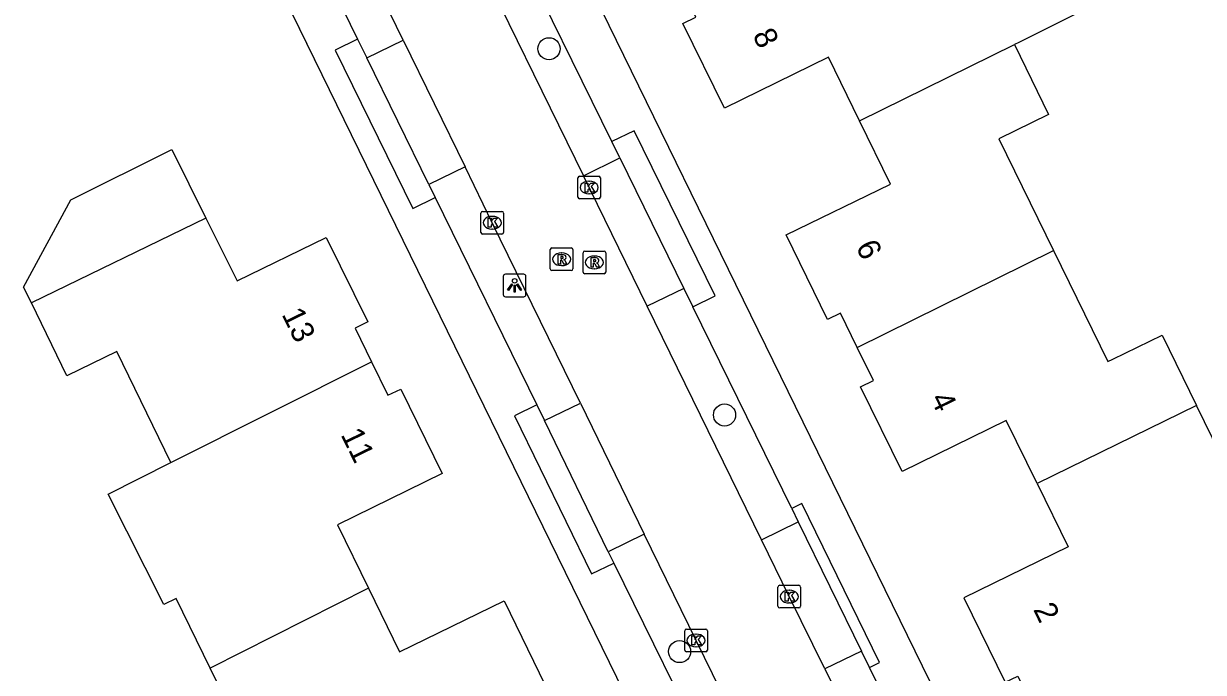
# Model space of a CAD drawing. Extents: x 160457 to 162082, y 388340 to 389736.
# Drawn here: x 160698.2 to 160750.4, y 388870.3 to 388899 of the extents above; entities that cross this region are included whole.
import ezdxf

# ---------------------------------------------------------------- set-up
doc = ezdxf.new("R2010")
doc.units = 0
for name, color, linetype in [('IMGEO_Boom', 7, 'Continuous'), ('IMGEO_Kolk', 7, 'Continuous'), ('IMGEO_Lichtpunt', 7, 'Continuous'), ('IMGEO_Muur', 7, 'Continuous'), ('IMGEO_Pand', 7, 'Continuous'), ('IMGEO_Pand_nummerreeks', 7, 'Continuous'), ('IMGEO_Parkeervlak_open', 7, 'Continuous'), ('IMGEO_Rijbaan_lokaal_gesloten', 7, 'Continuous'), ('IMGEO_Rioolput', 7, 'Continuous'), ('IMGEO_Voetpad_open', 7, 'Continuous')]:
    doc.layers.add(name, color=color, linetype=linetype)

msp = doc.modelspace()

# ---------------------------------------------------------------- linework, layer by layer
at = {"layer": 'IMGEO_Boom'}
for centre in [(160721.437, 388897.92), (160729.199, 388881.715), (160727.21, 388871.246)]:
    msp.add_circle(centre, 0.489, dxfattribs=at)
at = {"layer": 'IMGEO_Kolk'}
for p, q in [((160722.71, 388891.353), (160722.71, 388892.205)), ((160722.785, 388892.279), (160723.637, 388892.279)), ((160723.198, 388892.059), (160723.223, 388892.059)), ((160723.711, 388892.205), (160723.711, 388891.353)), ((160723.221, 388891.499), (160723.196, 388891.499)), ((160723.637, 388891.279), (160722.785, 388891.279)), ((160718.425, 388889.796), (160718.425, 388890.648)), ((160718.5, 388890.722), (160719.352, 388890.722)), ((160718.913, 388890.502), (160718.938, 388890.502)), ((160719.426, 388890.648), (160719.426, 388889.796)), ((160718.936, 388889.942), (160718.911, 388889.942)), ((160719.352, 388889.722), (160718.5, 388889.722)), ((160731.564, 388873.25), (160731.564, 388874.102)), ((160731.639, 388874.176), (160732.491, 388874.176)), ((160732.052, 388873.956), (160732.077, 388873.956)), ((160732.565, 388874.102), (160732.565, 388873.25)), ((160732.075, 388873.396), (160732.05, 388873.396)), ((160732.491, 388873.176), (160731.639, 388873.176)), ((160727.439, 388871.311), (160727.439, 388872.163)), ((160727.514, 388872.237), (160728.366, 388872.237)), ((160728.44, 388872.163), (160728.44, 388871.311)), ((160727.927, 388872.017), (160727.952, 388872.017)), ((160728.366, 388871.237), (160727.514, 388871.237)), ((160727.95, 388871.457), (160727.925, 388871.457))]:
    msp.add_line(p, q, dxfattribs=at)
for points in [[(160722.71, 388891.353), (160722.71, 388892.205)], [(160722.785, 388892.279), (160723.637, 388892.279)], [(160723.711, 388892.205), (160723.711, 388891.353)], [(160723.031, 388891.979), (160723.154, 388891.979), (160723.154, 388891.828), (160723.284, 388891.979), (160723.448, 388891.979), (160723.302, 388891.828), (160723.455, 388891.579), (160723.303, 388891.579), (160723.218, 388891.743), (160723.154, 388891.676), (160723.154, 388891.579), (160723.031, 388891.579), (160723.031, 388891.979)], [(160723.637, 388891.279), (160722.785, 388891.279)], [(160718.425, 388889.796), (160718.425, 388890.648)], [(160718.5, 388890.722), (160719.352, 388890.722)], [(160718.746, 388890.422), (160718.869, 388890.422), (160718.869, 388890.271), (160718.999, 388890.422), (160719.163, 388890.422), (160719.017, 388890.271), (160719.17, 388890.022), (160719.018, 388890.022), (160718.933, 388890.186), (160718.869, 388890.119), (160718.869, 388890.022), (160718.746, 388890.022), (160718.746, 388890.422)], [(160719.426, 388890.648), (160719.426, 388889.796)], [(160719.352, 388889.722), (160718.5, 388889.722)], [(160731.564, 388873.25), (160731.564, 388874.102)], [(160731.639, 388874.176), (160732.491, 388874.176)], [(160731.885, 388873.876), (160732.008, 388873.876), (160732.008, 388873.725), (160732.138, 388873.876), (160732.302, 388873.876), (160732.156, 388873.725), (160732.309, 388873.476), (160732.157, 388873.476), (160732.072, 388873.64), (160732.008, 388873.573), (160732.008, 388873.476), (160731.885, 388873.476), (160731.885, 388873.876)], [(160732.565, 388874.102), (160732.565, 388873.25)], [(160732.491, 388873.176), (160731.639, 388873.176)], [(160727.439, 388871.311), (160727.439, 388872.163)], [(160727.514, 388872.237), (160728.366, 388872.237)], [(160728.44, 388872.163), (160728.44, 388871.311)], [(160727.76, 388871.937), (160727.883, 388871.937), (160727.883, 388871.786), (160728.013, 388871.937), (160728.177, 388871.937), (160728.031, 388871.786), (160728.184, 388871.537), (160728.032, 388871.537), (160727.947, 388871.701), (160727.883, 388871.634), (160727.883, 388871.537), (160727.76, 388871.537), (160727.76, 388871.937)], [(160728.366, 388871.237), (160727.514, 388871.237)]]:
    msp.add_lwpolyline(points, dxfattribs=at)
for centre, start, end in [((160722.787, 388892.203), 91.552, 178.448), ((160722.787, 388892.203), 91.552, 178.448), ((160723.635, 388892.203), 1.552, 88.448), ((160723.635, 388892.203), 1.552, 88.448), ((160722.787, 388891.355), 181.552, 268.448), ((160722.787, 388891.355), 181.552, 268.448), ((160723.635, 388891.355), 271.552, 358.448), ((160723.635, 388891.355), 271.552, 358.448), ((160718.502, 388890.646), 91.552, 178.448), ((160718.502, 388890.646), 91.552, 178.448), ((160719.35, 388890.646), 1.552, 88.448), ((160719.35, 388890.646), 1.552, 88.448), ((160718.502, 388889.798), 181.552, 268.448), ((160718.502, 388889.798), 181.552, 268.448), ((160719.35, 388889.798), 271.552, 358.448), ((160719.35, 388889.798), 271.552, 358.448), ((160731.641, 388874.1), 91.552, 178.448), ((160731.641, 388874.1), 91.552, 178.448), ((160732.489, 388874.1), 1.552, 88.448), ((160732.489, 388874.1), 1.552, 88.448), ((160731.641, 388873.252), 181.552, 268.448), ((160731.641, 388873.252), 181.552, 268.448), ((160732.489, 388873.252), 271.552, 358.448), ((160732.489, 388873.252), 271.552, 358.448), ((160727.516, 388872.161), 91.552, 178.448), ((160727.516, 388872.161), 91.552, 178.448), ((160728.364, 388872.161), 1.552, 88.448), ((160728.364, 388872.161), 1.552, 88.448), ((160727.516, 388871.313), 181.552, 268.448), ((160727.516, 388871.313), 181.552, 268.448), ((160728.364, 388871.313), 271.552, 358.448), ((160728.364, 388871.313), 271.552, 358.448)]:
    msp.add_arc(centre, 0.0765, start, end, dxfattribs=at)
for centre, major_axis, ratio, start_param, end_param in [((160723.197, 388891.779), (-0.387, 0.002), 0.722429, 4.712389, 7.853982), ((160723.222, 388891.779), (-0.39, 0.002), 0.717154, 1.570796, 4.712389), ((160718.912, 388890.222), (-0.387, 0.002), 0.722429, 4.712389, 7.853982), ((160718.937, 388890.222), (-0.39, 0.002), 0.717154, 1.570796, 4.712389), ((160732.051, 388873.676), (-0.387, 0.002), 0.722429, 4.712389, 7.853982), ((160732.076, 388873.676), (-0.39, 0.002), 0.717154, 1.570796, 4.712389), ((160727.926, 388871.737), (-0.387, 0.002), 0.722429, 4.712389, 7.853982), ((160727.951, 388871.737), (-0.39, 0.002), 0.717154, 1.570796, 4.712389)]:
    msp.add_ellipse(centre, major_axis=major_axis, ratio=ratio, start_param=start_param, end_param=end_param, dxfattribs=at)
at = {"layer": 'IMGEO_Lichtpunt'}
for p, q in [((160719.414, 388887.849), (160719.414, 388887.042)), ((160719.414, 388887.849), (160719.414, 388887.042)), ((160720.316, 388887.944), (160719.508, 388887.944)), ((160720.316, 388887.944), (160719.508, 388887.944)), ((160720.41, 388887.042), (160720.41, 388887.849)), ((160720.41, 388887.042), (160720.41, 388887.849)), ((160719.508, 388886.948), (160720.316, 388886.948)), ((160719.508, 388886.948), (160720.316, 388886.948))]:
    msp.add_line(p, q, dxfattribs=at)
for points in [[(160719.788, 388887.513), (160719.827, 388887.485), (160719.639, 388887.223), (160719.601, 388887.25), (160719.788, 388887.513)], [(160719.89, 388887.465), (160719.937, 388887.465), (160719.937, 388887.143), (160719.89, 388887.143), (160719.89, 388887.465)], [(160720, 388887.485), (160720.038, 388887.512), (160720.225, 388887.25), (160720.186, 388887.222), (160720, 388887.485)]]:
    msp.add_lwpolyline(points, dxfattribs=at)
msp.add_circle((160719.913, 388887.647), 0.0994, dxfattribs=at)
for centre, start, end in [((160719.508, 388887.849), 90, 180), ((160719.508, 388887.849), 90, 180), ((160720.316, 388887.849), 0, 90), ((160720.316, 388887.849), 0, 90), ((160719.508, 388887.042), 180, 270), ((160719.508, 388887.042), 180, 270), ((160720.316, 388887.042), 270, 0), ((160720.316, 388887.042), 270, 360)]:
    msp.add_arc(centre, 0.0946, start, end, dxfattribs=at)
at = {"layer": 'IMGEO_Muur'}
msp.add_lwpolyline([(160711.402, 388896.761), (160698.632, 388922.881)], dxfattribs=at)
at = {"layer": 'IMGEO_Pand'}
for points in [[(160736.1, 388905.172), (160738.505, 388900.254), (160740.694, 388901.325), (160746.084, 388903.962), (160747.582, 388900.899), (160742.221, 388898.202), (160742.02, 388898.103)], [(160735.174, 388894.733), (160733.799, 388897.543), (160729.198, 388895.296), (160727.362, 388899.044), (160727.928, 388899.321), (160727.205, 388900.793)], [(160735.174, 388894.733), (160742.02, 388898.103)], [(160742.02, 388898.103), (160743.534, 388895.007), (160741.332, 388893.93), (160743.747, 388888.994)], [(160735.07, 388884.702), (160734.324, 388886.218), (160733.758, 388885.942), (160731.933, 388889.684), (160736.545, 388891.932), (160735.174, 388894.733)], [(160698.536, 388886.67), (160698.192, 388887.375), (160700.276, 388891.241), (160704.755, 388893.463), (160706.26, 388890.428)], [(160706.26, 388890.428), (160698.536, 388886.67)], [(160706.26, 388890.428), (160707.638, 388887.651), (160711.58, 388889.566), (160713.415, 388885.829), (160712.859, 388885.556), (160713.584, 388884.066)], [(160735.07, 388884.702), (160743.747, 388888.994)], [(160743.747, 388888.994), (160746.152, 388884.078), (160746.373, 388884.186), (160748.554, 388885.253), (160750.081, 388882.13)], [(160704.709, 388879.608), (160702.314, 388884.518), (160700.11, 388883.443), (160698.536, 388886.67)], [(160743.031, 388878.682), (160741.664, 388881.474), (160737.06, 388879.21), (160735.222, 388882.964), (160735.788, 388883.241), (160735.07, 388884.702)], [(160704.709, 388879.608), (160713.584, 388884.066)], [(160713.584, 388884.066), (160714.305, 388882.584), (160714.873, 388882.862), (160716.707, 388879.122), (160712.084, 388876.854), (160713.447, 388874.052)], [(160743.031, 388878.682), (160744.402, 388875.881), (160739.785, 388873.622), (160741.614, 388869.885), (160742.18, 388870.162), (160742.864, 388868.756), (160742.295, 388868.485), (160742.434, 388868.193), (160744.178, 388869.046), (160746.63, 388864.032), (160755.794, 388868.515), (160753.342, 388873.528), (160751.802, 388876.678), (160752.565, 388877.051), (160750.081, 388882.13)], [(160750.081, 388882.13), (160743.031, 388878.682)], [(160706.442, 388870.511), (160704.935, 388873.599), (160704.389, 388873.325), (160701.933, 388878.214), (160704.709, 388879.608)], [(160713.447, 388874.052), (160706.442, 388870.511)], [(160713.447, 388874.052), (160714.817, 388871.237), (160719.445, 388873.496), (160721.27, 388869.757), (160720.713, 388869.485), (160721.437, 388867.984)], [(160711.105, 388862.816), (160708.698, 388867.75), (160707.963, 388867.392), (160706.442, 388870.511)]]:
    msp.add_lwpolyline(points, dxfattribs=at)
at = {"layer": 'IMGEO_Parkeervlak_open'}
for points in [[(160713.369, 388897.515), (160714.987, 388898.304)], [(160722.954, 388892.3), (160724.567, 388893.089)], [(160717.72, 388892.699), (160716.112, 388891.916)], [(160727.396, 388887.312), (160725.78, 388886.522)], [(160721.239, 388881.466), (160722.821, 388882.237)], [(160730.834, 388876.19), (160732.462, 388876.985)], [(160725.648, 388876.442), (160724.055, 388875.665)], [(160735.254, 388871.27), (160733.637, 388870.475)]]:
    msp.add_lwpolyline(points, dxfattribs=at)
at = {"layer": 'IMGEO_Rijbaan_lokaal_gesloten'}
for points in [[(160714.987, 388898.304), (160702.171, 388924.594), (160701.48, 388925.903)], [(160717.809, 388902.817), (160722.954, 388892.3)], [(160714.987, 388898.304), (160717.72, 388892.699)], [(160722.821, 388882.237), (160718.927, 388890.222), (160717.72, 388892.699)], [(160725.78, 388886.522), (160722.954, 388892.3)], [(160730.834, 388876.19), (160725.78, 388886.522)], [(160722.821, 388882.237), (160725.648, 388876.442)], [(160730.503, 388866.526), (160727.942, 388871.738), (160725.648, 388876.442)], [(160733.637, 388870.475), (160732.064, 388873.676), (160730.834, 388876.19)], [(160733.637, 388870.475), (160740.066, 388857.393), (160747.718, 388841.637), (160749.315, 388838.459)]]:
    msp.add_lwpolyline(points, dxfattribs=at)
at = {"layer": 'IMGEO_Rioolput'}
for p, q in [((160721.492, 388888.18), (160721.492, 388889.032)), ((160721.567, 388889.106), (160722.419, 388889.106)), ((160721.98, 388888.886), (160722.005, 388888.886)), ((160722.493, 388889.032), (160722.493, 388888.18)), ((160722.941, 388888.04), (160722.941, 388888.892)), ((160723.016, 388888.966), (160723.868, 388888.966)), ((160723.942, 388888.892), (160723.942, 388888.04)), ((160723.429, 388888.746), (160723.454, 388888.746)), ((160722.419, 388888.106), (160721.567, 388888.106)), ((160722.003, 388888.326), (160721.978, 388888.326)), ((160723.868, 388887.966), (160723.016, 388887.966)), ((160723.452, 388888.186), (160723.427, 388888.186))]:
    msp.add_line(p, q, dxfattribs=at)
for points in [[(160721.492, 388888.18), (160721.492, 388889.032)], [(160721.567, 388889.106), (160722.419, 388889.106)], [(160722.493, 388889.032), (160722.493, 388888.18)], [(160722.941, 388888.04), (160722.941, 388888.892)], [(160723.016, 388888.966), (160723.868, 388888.966)], [(160723.942, 388888.892), (160723.942, 388888.04)], [(160722.081, 388888.804), (160721.829, 388888.806), (160721.829, 388888.406)], [(160721.829, 388888.406), (160721.953, 388888.406), (160721.953, 388888.568), (160721.964, 388888.568)], [(160722.007, 388888.725), (160721.953, 388888.725), (160721.953, 388888.644)], [(160721.953, 388888.644), (160722.005, 388888.644)], [(160722.011, 388888.539), (160722.082, 388888.406), (160722.222, 388888.406), (160722.157, 388888.532)], [(160723.53, 388888.664), (160723.278, 388888.666), (160723.278, 388888.266)], [(160723.278, 388888.266), (160723.402, 388888.266), (160723.402, 388888.428), (160723.413, 388888.428)], [(160723.456, 388888.585), (160723.402, 388888.585), (160723.402, 388888.504)], [(160723.402, 388888.504), (160723.454, 388888.504)], [(160723.46, 388888.399), (160723.531, 388888.266), (160723.671, 388888.266), (160723.606, 388888.392)], [(160722.419, 388888.106), (160721.567, 388888.106)], [(160723.868, 388887.966), (160723.016, 388887.966)]]:
    msp.add_lwpolyline(points, dxfattribs=at)
for centre, radius, start, end in [((160721.569, 388889.03), 0.0765, 91.552, 178.448), ((160721.569, 388889.03), 0.0765, 91.552, 178.448), ((160722.417, 388889.03), 0.0765, 1.552, 88.448), ((160722.417, 388889.03), 0.0765, 1.552, 88.448), ((160723.018, 388888.89), 0.0765, 91.552, 178.448), ((160723.018, 388888.89), 0.0765, 91.552, 178.448), ((160723.866, 388888.89), 0.0765, 1.552, 88.448), ((160723.866, 388888.89), 0.0765, 1.552, 88.448), ((160721.963, 388888.515), 0.0533, 26.0293, 88.6989), ((160721.989, 388888.833), 0.19, 274.7715, 282.9687), ((160722.013, 388888.629), 0.0964, 77.0061, 93.1865), ((160722.027, 388888.686), 0.0378, 276.6634, 79.6772), ((160722.08, 388888.694), 0.109, 350.3612, 89.416), ((160722.078, 388888.694), 0.112, 277.5842, 350.9817), ((160722.062, 388888.479), 0.108, 29.5134, 73.7905), ((160723.412, 388888.375), 0.0533, 26.0293, 88.6989), ((160723.438, 388888.693), 0.19, 274.7715, 282.9687), ((160723.462, 388888.489), 0.0964, 77.0061, 93.1865), ((160723.476, 388888.546), 0.0378, 276.6634, 79.6772), ((160723.529, 388888.554), 0.109, 350.3612, 89.416), ((160723.527, 388888.554), 0.112, 277.5842, 350.9817), ((160723.511, 388888.339), 0.108, 29.5134, 73.7905), ((160721.569, 388888.182), 0.0765, 181.552, 268.448), ((160721.569, 388888.182), 0.0765, 181.552, 268.448), ((160722.417, 388888.182), 0.0765, 271.552, 358.448), ((160722.417, 388888.182), 0.0765, 271.552, 358.448), ((160723.018, 388888.042), 0.0765, 181.552, 268.448), ((160723.018, 388888.042), 0.0765, 181.552, 268.448), ((160723.866, 388888.042), 0.0765, 271.552, 358.448), ((160723.866, 388888.042), 0.0765, 271.552, 358.448)]:
    msp.add_arc(centre, radius, start, end, dxfattribs=at)
for centre, major_axis, ratio, start_param, end_param in [((160721.979, 388888.606), (-0.387, 0.002), 0.722429, 4.712389, 7.853982), ((160722.004, 388888.606), (-0.39, 0.002), 0.717154, 1.570796, 4.712389), ((160723.428, 388888.466), (-0.387, 0.002), 0.722429, 4.712389, 7.853982), ((160723.453, 388888.466), (-0.39, 0.002), 0.717154, 1.570796, 4.712389)]:
    msp.add_ellipse(centre, major_axis=major_axis, ratio=ratio, start_param=start_param, end_param=end_param, dxfattribs=at)
at = {"layer": 'IMGEO_Voetpad_open'}
for points in [[(160746.543, 388853.042), (160702.295, 388943.534)], [(160701.075, 388922.662), (160712.966, 388898.338)], [(160741.386, 388835.41), (160711.402, 388896.761), (160699.17, 388921.78)], [(160724.214, 388893.81), (160719.841, 388902.738)], [(160712.966, 388898.338), (160711.978, 388897.854), (160715.411, 388890.847), (160716.399, 388891.331)], [(160712.966, 388898.338), (160713.369, 388897.515)], [(160716.112, 388891.916), (160713.369, 388897.515)], [(160727.792, 388886.503), (160728.78, 388886.987), (160725.202, 388894.294), (160724.214, 388893.81)], [(160724.567, 388893.089), (160724.214, 388893.81)], [(160724.567, 388893.089), (160727.396, 388887.312)], [(160716.112, 388891.916), (160716.399, 388891.331)], [(160716.399, 388891.331), (160720.902, 388882.159)], [(160727.396, 388887.312), (160727.792, 388886.503)], [(160732.174, 388877.574), (160727.792, 388886.503)], [(160720.902, 388882.159), (160719.912, 388881.679), (160723.311, 388874.678), (160724.301, 388875.158)], [(160720.902, 388882.159), (160721.239, 388881.466)], [(160724.055, 388875.665), (160721.239, 388881.466)], [(160735.611, 388870.54), (160736.06, 388870.759), (160732.623, 388877.793), (160732.174, 388877.574)], [(160732.174, 388877.574), (160732.462, 388876.985)], [(160732.462, 388876.985), (160735.254, 388871.27)], [(160724.055, 388875.665), (160724.301, 388875.158)], [(160724.301, 388875.158), (160728.675, 388866.245)], [(160735.611, 388870.54), (160735.254, 388871.27)], [(160749.695, 388841.654), (160735.611, 388870.54)]]:
    msp.add_lwpolyline(points, dxfattribs=at)

# ---------------------------------------------------------------- texts
at = {"layer": 'IMGEO_Pand_nummerreeks'}
for s, rotation, p in [('8', 296.098, (160730.423, 388898.522)), ('6', 296.0006, (160734.989, 388889.164)), ('13', 296.1466, (160709.594, 388886.17)), ('4', 296.0866, (160738.283, 388882.443)), ('11', 296.1466, (160712.207, 388880.845)), ('2', 296.0785, (160742.841, 388873.11))]:
    msp.add_text(s, height=1, rotation=rotation, dxfattribs=at).set_placement(p)

doc.saveas('drawing.dxf')
